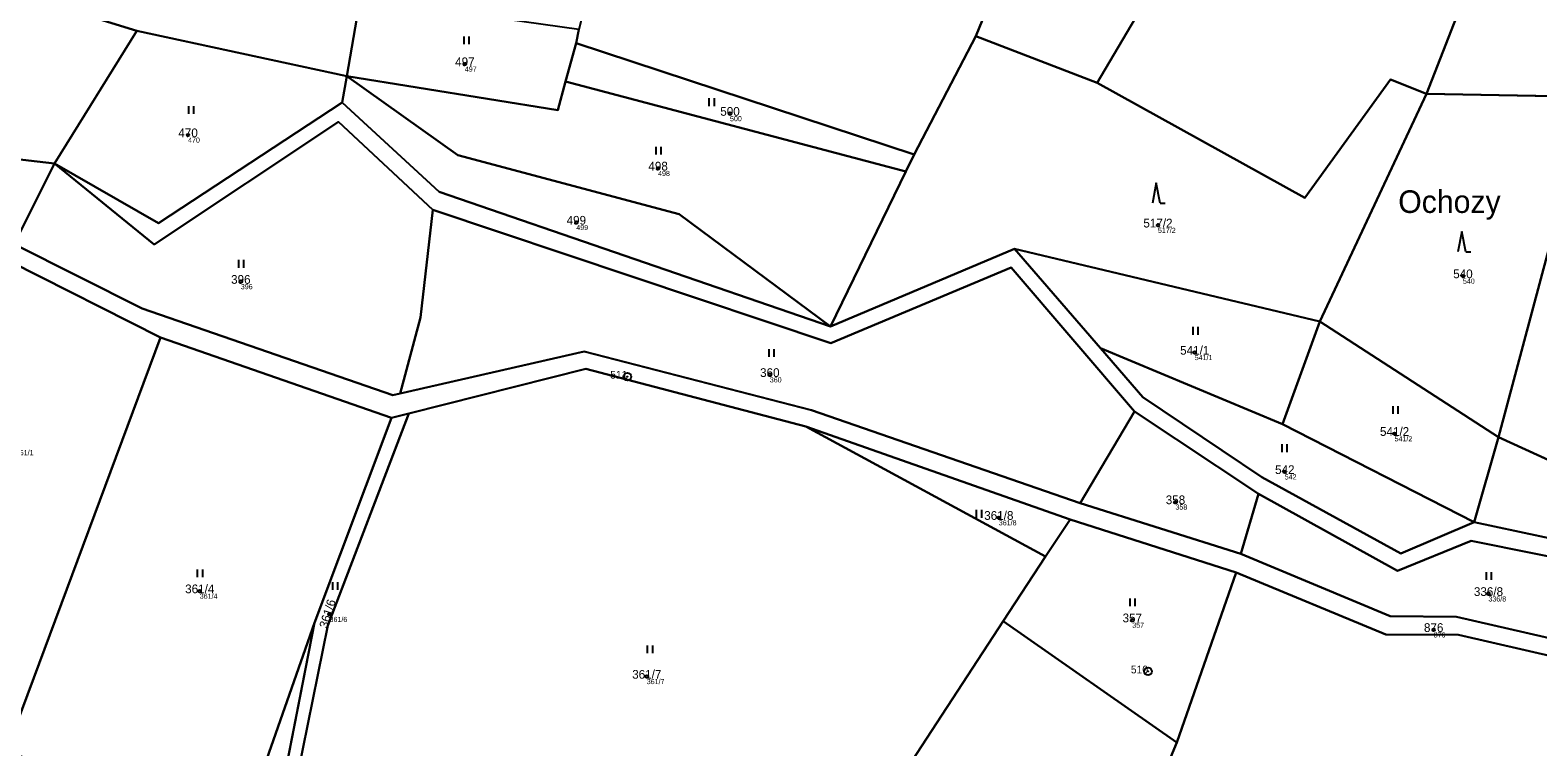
# Model space of a CAD drawing. Extents: x -644096 to -634268, y -1141430 to -1133463.
# Drawn here: x -639893.1 to -639599.6, y -1135486 to -1135346.6 of the extents above; entities that cross this region are included whole.
import ezdxf

# ---------------------------------------------------------------- set-up
doc = ezdxf.new("R2010")
doc.units = 0
for name, color, linetype in [('_CIVIL_CONSTRUCTION', 7, 'Continuous'), ('Definiční body', 7, 'Continuous'), ('Polygon parcely', 7, 'Continuous'), ('svrsek_osa_sjezdy', 7, 'Continuous'), ('svrsek_osa_VRT', 7, 'Continuous'), ('svrsek_popisy_VRT', 7, 'Continuous'), ('terminal_VRT', 7, 'Continuous')]:
    doc.layers.add(name, color=color, linetype=linetype)

msp = doc.modelspace()

# ---------------------------------------------------------------- linework, layer by layer
at = {"layer": '_CIVIL_CONSTRUCTION'}
for centre, radius in [((-639776.86, -1135413.96), 0.75), ((-639776.86, -1135413.96), 0.03), ((-639675.5, -1135471.29), 0.75), ((-639675.5, -1135471.29), 0.03)]:
    msp.add_circle(centre, radius, dxfattribs=at)
at = {"layer": 'Definiční body'}
for centre in [(-639808.51, -1135353.14), (-639756.89, -1135362.78), (-639862.4, -1135366.95), (-639770.89, -1135373.44), (-639786.81, -1135383.96), (-639673.57, -1135384.51), (-639852.13, -1135395.46), (-639614.19, -1135394.39), (-639666.41, -1135409.25), (-639749.14, -1135413.59), (-639627.5, -1135425.05), (-639648.88, -1135432.47), (-639670.16, -1135438.33), (-639704.55, -1135441.39), (-639860.12, -1135455.67), (-639609.22, -1135456.2), (-639834.85, -1135460.19), (-639678.57, -1135461.31), (-639619.89, -1135463.2), (-639773.09, -1135472.28)]:
    msp.add_circle(centre, 0.25, dxfattribs=at)
at = {"layer": 'Polygon parcely'}
for points in [[(-639605.76, -1135319.19), (-639621.25, -1135358.96), (-639589.57, -1135359.55), (-639568.26, -1135305.69), (-639534.7, -1135242.21), (-639562.87, -1135234.82), (-639580.62, -1135266.3)], [(-639786.83, -1135349.06), (-639721.04, -1135370.76), (-639709.03, -1135347.72), (-639694.43, -1135312.02), (-639764.84, -1135273.61), (-639773.93, -1135297.65), (-639786.29, -1135346.45)], [(-639927.98, -1135329.57), (-639872.36, -1135346.67), (-639831.51, -1135355.52), (-639828.92, -1135340.4), (-639869.21, -1135331.57), (-639926.77, -1135315.31), (-639978.25, -1135296.81), (-639980.42, -1135308.01)], [(-639685.4, -1135356.78), (-639652.41, -1135300.99), (-639694.43, -1135312.02), (-639709.03, -1135347.72)], [(-639627.13, -1135301.12), (-639652.41, -1135300.99), (-639685.4, -1135356.78), (-639644.98, -1135379.17), (-639628.31, -1135356.18), (-639621.25, -1135358.96), (-639605.76, -1135319.19)], [(-639982.63, -1135319.47), (-639984.01, -1135324.32), (-639969.94, -1135328.73), (-639963.01, -1135341.19), (-639938.74, -1135353.65), (-639921.53, -1135368.68), (-639888.37, -1135372.5), (-639872.36, -1135346.67), (-639927.98, -1135329.57), (-639980.42, -1135308.01)], [(-639986.6, -1135333.41), (-640012.92, -1135328.01), (-640019.34, -1135340.47), (-640038.73, -1135341.76), (-640048.49, -1135336.49), (-640057.22, -1135353.83), (-640039.95, -1135357.95), (-639972.42, -1135365.07), (-639960.54, -1135400.08), (-639945.34, -1135397.09), (-639912.88, -1135382.1), (-639896.26, -1135388.16), (-639888.37, -1135372.5), (-639921.53, -1135368.68), (-639938.74, -1135353.65), (-639963.01, -1135341.19), (-639969.94, -1135328.73), (-639984.01, -1135324.32)], [(-639786.83, -1135349.06), (-639786.29, -1135346.45), (-639828.92, -1135340.4), (-639831.51, -1135355.52), (-639790.41, -1135362.14), (-639788.88, -1135356.53)], [(-639872.36, -1135346.67), (-639888.37, -1135372.5), (-639868.17, -1135384.1), (-639832.38, -1135360.61), (-639831.51, -1135355.52)], [(-639722.63, -1135374.02), (-639737.33, -1135404.17), (-639701.47, -1135389.1), (-639642.04, -1135403.22), (-639621.25, -1135358.96), (-639628.31, -1135356.18), (-639644.98, -1135379.17), (-639685.4, -1135356.78), (-639709.03, -1135347.72), (-639721.04, -1135370.76)], [(-639788.88, -1135356.53), (-639722.63, -1135374.02), (-639721.04, -1135370.76), (-639786.83, -1135349.06)], [(-639832.38, -1135360.61), (-639813.49, -1135378), (-639737.33, -1135404.17), (-639766.77, -1135382.38), (-639809.88, -1135370.85), (-639831.51, -1135355.52)], [(-639766.77, -1135382.38), (-639737.33, -1135404.17), (-639722.63, -1135374.02), (-639788.88, -1135356.53), (-639790.41, -1135362.14), (-639831.51, -1135355.52), (-639809.88, -1135370.85)], [(-639607.28, -1135425.75), (-639589.57, -1135359.55), (-639621.25, -1135358.96), (-639642.04, -1135403.22)], [(-639589.57, -1135359.55), (-639607.28, -1135425.75), (-639583.28, -1135436.7), (-639582.24, -1135433.26), (-639562.48, -1135367.84), (-639576.91, -1135368.43)], [(-639888.37, -1135372.5), (-639896.26, -1135388.16), (-639871.32, -1135400.72), (-639822.56, -1135417.57), (-639821.08, -1135417.23), (-639817.14, -1135402.48), (-639814.72, -1135381.48), (-639833.11, -1135364.37), (-639868.97, -1135388.27)], [(-639817.14, -1135402.48), (-639821.08, -1135417.23), (-639785.25, -1135409.04), (-639741.03, -1135420.47), (-639688.69, -1135438.56), (-639678.13, -1135420.76), (-639702.12, -1135392.75), (-639737.26, -1135407.46), (-639814.72, -1135381.48)], [(-639917.51, -1135387.26), (-639941.76, -1135407.91), (-639934.34, -1135414.07), (-639955.36, -1135452.93), (-639987.98, -1135497.25), (-639980.59, -1135496.6), (-639956.39, -1135466.36), (-639949.45, -1135468.09), (-639917.26, -1135411.3), (-639908.66, -1135412.35), (-639911.06, -1135477.66), (-639895.74, -1135481.44), (-639867.77, -1135406.32), (-639897.05, -1135391.58), (-639914.31, -1135385.91)], [(-639642.04, -1135403.22), (-639701.47, -1135389.1), (-639684.75, -1135408.43), (-639649.33, -1135423.19)], [(-639607.28, -1135425.75), (-639642.04, -1135403.22), (-639649.33, -1135423.19), (-639611.97, -1135442.25)], [(-639837.8, -1135461.83), (-639822.82, -1135421.99), (-639867.77, -1135406.32), (-639895.74, -1135481.44), (-639897.72, -1135486.78), (-639851.97, -1135502.39)], [(-639653.31, -1135433.52), (-639626.27, -1135448.38), (-639611.97, -1135442.25), (-639649.33, -1135423.19), (-639684.75, -1135408.43), (-639676.5, -1135417.96)], [(-639703.67, -1135461.5), (-639695.49, -1135448.97), (-639742.12, -1135423.68), (-639784.96, -1135412.41), (-639819.41, -1135421.13), (-639835.16, -1135462.35), (-639843.92, -1135505.54), (-639756.22, -1135541.92)], [(-639835.16, -1135462.35), (-639819.41, -1135421.13), (-639822.82, -1135421.99), (-639837.8, -1135461.83), (-639846.17, -1135504.64), (-639843.92, -1135505.54)], [(-639654, -1135436.72), (-639678.13, -1135420.76), (-639688.69, -1135438.56), (-639657.43, -1135448.39)], [(-639690.64, -1135441.77), (-639742.12, -1135423.68), (-639695.49, -1135448.97)], [(-639607.28, -1135425.75), (-639611.97, -1135442.25), (-639586.42, -1135447.71), (-639583.28, -1135436.7)], [(-639569.13, -1135475.13), (-639566.12, -1135461.39), (-639587.06, -1135451.02), (-639612.61, -1135445.89), (-639626.96, -1135451.75), (-639654, -1135436.72), (-639657.43, -1135448.39), (-639628.37, -1135460.55), (-639615.44, -1135460.68), (-639588, -1135466.99)], [(-639669.87, -1135485.14), (-639658.36, -1135452.02), (-639690.64, -1135441.77), (-639695.49, -1135448.97), (-639703.67, -1135461.5)], [(-639608.7, -1135534.56), (-639606.77, -1135527.51), (-639574.45, -1135483.86), (-639589.09, -1135470.11), (-639615.06, -1135464.19), (-639629.2, -1135464.12), (-639658.36, -1135452.02), (-639669.87, -1135485.14), (-639679.12, -1135507.18)], [(-639837.8, -1135461.83), (-639851.97, -1135502.39), (-639846.17, -1135504.64)], [(-639679.12, -1135507.18), (-639669.87, -1135485.14), (-639703.67, -1135461.5), (-639756.22, -1135541.92), (-639701.85, -1135561.54)]]:
    msp.add_lwpolyline(points, close=True, dxfattribs=at)
for points in [[(-639586.42, -1135447.71), (-639611.97, -1135442.25), (-639626.27, -1135448.38), (-639653.31, -1135433.52), (-639676.5, -1135417.96), (-639684.75, -1135408.43), (-639701.47, -1135389.1), (-639737.33, -1135404.17), (-639813.49, -1135378), (-639832.38, -1135360.61), (-639868.17, -1135384.1), (-639888.37, -1135372.5), (-639868.97, -1135388.27), (-639833.11, -1135364.37), (-639814.72, -1135381.48), (-639737.26, -1135407.46), (-639702.12, -1135392.75), (-639678.13, -1135420.76), (-639654, -1135436.72), (-639626.96, -1135451.75), (-639612.61, -1135445.89), (-639587.06, -1135451.02)], [(-639588, -1135466.99), (-639615.44, -1135460.68), (-639628.37, -1135460.55), (-639657.43, -1135448.39), (-639688.69, -1135438.56), (-639741.03, -1135420.47), (-639785.25, -1135409.04), (-639821.08, -1135417.23), (-639822.56, -1135417.57), (-639871.32, -1135400.72), (-639896.26, -1135388.16)], [(-639897.05, -1135391.58), (-639867.77, -1135406.32), (-639822.82, -1135421.99), (-639819.41, -1135421.13), (-639784.96, -1135412.41), (-639742.12, -1135423.68), (-639690.64, -1135441.77), (-639658.36, -1135452.02), (-639629.2, -1135464.12), (-639615.06, -1135464.19), (-639589.09, -1135470.11)]]:
    msp.add_lwpolyline(points, dxfattribs=at)
at = {"layer": 'svrsek_osa_sjezdy'}
for p, q in [((-639808.67, -1135349.28), (-639808.67, -1135347.78)), ((-639807.67, -1135349.28), (-639807.67, -1135347.78)), ((-639760.93, -1135361.31), (-639760.93, -1135359.81)), ((-639759.93, -1135361.31), (-639759.93, -1135359.81)), ((-639862.25, -1135362.81), (-639862.25, -1135361.31)), ((-639861.25, -1135362.81), (-639861.25, -1135361.31)), ((-639771.29, -1135370.74), (-639771.29, -1135369.24)), ((-639770.29, -1135370.74), (-639770.29, -1135369.24)), ((-639673.89, -1135376.23), (-639674.64, -1135380.23)), ((-639673.14, -1135380.23), (-639673.89, -1135376.23)), ((-639673.14, -1135380.23), (-639672.14, -1135380.23)), ((-639614.4, -1135385.69), (-639615.15, -1135389.69)), ((-639613.65, -1135389.69), (-639614.4, -1135385.69)), ((-639613.65, -1135389.69), (-639612.65, -1135389.69)), ((-639852.54, -1135392.76), (-639852.54, -1135391.26)), ((-639851.54, -1135392.76), (-639851.54, -1135391.26)), ((-639666.74, -1135405.79), (-639666.74, -1135404.29)), ((-639665.74, -1135405.79), (-639665.74, -1135404.29)), ((-639749.29, -1135410.09), (-639749.29, -1135408.59)), ((-639748.29, -1135410.09), (-639748.29, -1135408.59)), ((-639627.77, -1135421.21), (-639627.77, -1135419.71)), ((-639626.77, -1135421.21), (-639626.77, -1135419.71)), ((-639649.41, -1135428.62), (-639649.41, -1135427.12)), ((-639648.41, -1135428.62), (-639648.41, -1135427.12)), ((-639708.88, -1135441.39), (-639708.88, -1135439.89)), ((-639707.88, -1135441.39), (-639707.88, -1135439.89)), ((-639860.53, -1135452.97), (-639860.53, -1135451.47)), ((-639859.53, -1135452.97), (-639859.53, -1135451.47)), ((-639834.24, -1135455.45), (-639834.24, -1135453.95)), ((-639833.24, -1135455.45), (-639833.24, -1135453.95)), ((-639609.62, -1135453.5), (-639609.62, -1135452)), ((-639608.62, -1135453.5), (-639608.62, -1135452)), ((-639678.98, -1135458.61), (-639678.98, -1135457.11)), ((-639677.98, -1135458.61), (-639677.98, -1135457.11)), ((-639772.93, -1135467.72), (-639772.93, -1135466.22)), ((-639771.93, -1135467.72), (-639771.93, -1135466.22))]:
    msp.add_line(p, q, dxfattribs=at)
at = {"layer": 'terminal_VRT'}
for p, q in [((-639685.4, -1135356.78), (-639652.41, -1135300.99)), ((-639709.03, -1135347.72), (-639694.43, -1135312.02)), ((-639621.25, -1135358.96), (-639605.76, -1135319.19)), ((-639831.51, -1135355.52), (-639828.92, -1135340.4)), ((-639872.36, -1135346.67), (-639888.37, -1135372.5)), ((-639872.36, -1135346.67), (-639831.51, -1135355.52)), ((-639786.29, -1135346.45), (-639786.83, -1135349.06)), ((-639721.04, -1135370.76), (-639709.03, -1135347.72)), ((-639709.03, -1135347.72), (-639685.4, -1135356.78)), ((-639788.88, -1135356.53), (-639786.83, -1135349.06)), ((-639786.83, -1135349.06), (-639721.04, -1135370.76)), ((-639831.51, -1135355.52), (-639832.38, -1135360.61)), ((-639722.63, -1135374.02), (-639788.88, -1135356.53)), ((-639642.04, -1135403.22), (-639621.25, -1135358.96)), ((-639589.57, -1135359.55), (-639621.25, -1135358.96)), ((-639607.28, -1135425.75), (-639589.57, -1135359.55)), ((-639721.04, -1135370.76), (-639722.63, -1135374.02)), ((-639888.37, -1135372.5), (-639896.26, -1135388.16)), ((-639737.33, -1135404.17), (-639722.63, -1135374.02)), ((-639737.33, -1135404.17), (-639701.47, -1135389.1)), ((-639701.47, -1135389.1), (-639642.04, -1135403.22)), ((-639684.75, -1135408.43), (-639701.47, -1135389.1)), ((-639649.33, -1135423.19), (-639642.04, -1135403.22)), ((-639642.04, -1135403.22), (-639607.28, -1135425.75)), ((-639895.74, -1135481.44), (-639867.77, -1135406.32)), ((-639867.77, -1135406.32), (-639822.82, -1135421.99)), ((-639649.33, -1135423.19), (-639684.75, -1135408.43)), ((-639837.8, -1135461.83), (-639822.82, -1135421.99)), ((-639822.82, -1135421.99), (-639819.41, -1135421.13)), ((-639678.13, -1135420.76), (-639688.69, -1135438.56)), ((-639654, -1135436.72), (-639678.13, -1135420.76)), ((-639695.49, -1135448.97), (-639742.12, -1135423.68)), ((-639742.12, -1135423.68), (-639690.64, -1135441.77)), ((-639611.97, -1135442.25), (-639649.33, -1135423.19)), ((-639607.28, -1135425.75), (-639611.97, -1135442.25)), ((-639607.28, -1135425.75), (-639583.28, -1135436.7)), ((-639657.43, -1135448.39), (-639654, -1135436.72)), ((-639688.69, -1135438.56), (-639657.43, -1135448.39)), ((-639690.64, -1135441.77), (-639695.49, -1135448.97)), ((-639690.64, -1135441.77), (-639658.36, -1135452.02)), ((-639586.42, -1135447.71), (-639611.97, -1135442.25)), ((-639695.49, -1135448.97), (-639703.67, -1135461.5)), ((-639669.87, -1135485.14), (-639658.36, -1135452.02)), ((-639851.97, -1135502.39), (-639837.8, -1135461.83)), ((-639846.17, -1135504.64), (-639837.8, -1135461.83)), ((-639756.22, -1135541.92), (-639703.67, -1135461.5)), ((-639703.67, -1135461.5), (-639669.87, -1135485.14)), ((-639679.12, -1135507.18), (-639669.87, -1135485.14))]:
    msp.add_line(p, q, dxfattribs=at)
for points in [[(-639980.42, -1135308.01), (-639927.98, -1135329.57), (-639872.36, -1135346.67)], [(-639888.37, -1135372.5), (-639921.53, -1135368.68), (-639938.74, -1135353.65), (-639963.01, -1135341.19), (-639969.94, -1135328.73), (-639984.01, -1135324.32)], [(-639788.88, -1135356.53), (-639790.41, -1135362.14), (-639831.51, -1135355.52)], [(-639831.51, -1135355.52), (-639809.88, -1135370.85), (-639766.77, -1135382.38), (-639737.33, -1135404.17)], [(-639685.4, -1135356.78), (-639644.98, -1135379.17), (-639628.31, -1135356.18), (-639621.25, -1135358.96)], [(-639832.38, -1135360.61), (-639868.17, -1135384.1), (-639888.37, -1135372.5)], [(-639832.38, -1135360.61), (-639813.49, -1135378), (-639737.33, -1135404.17)], [(-639888.37, -1135372.5), (-639868.97, -1135388.27), (-639833.11, -1135364.37), (-639814.72, -1135381.48)], [(-639814.72, -1135381.48), (-639817.14, -1135402.48), (-639821.08, -1135417.23)], [(-639678.13, -1135420.76), (-639702.12, -1135392.75), (-639737.26, -1135407.46), (-639814.72, -1135381.48)], [(-639867.77, -1135406.32), (-639897.05, -1135391.58), (-639914.31, -1135385.91), (-639917.51, -1135387.26)], [(-639821.08, -1135417.23), (-639822.56, -1135417.57), (-639871.32, -1135400.72), (-639896.26, -1135388.16)], [(-639821.08, -1135417.23), (-639785.25, -1135409.04), (-639741.03, -1135420.47), (-639688.69, -1135438.56)], [(-639684.75, -1135408.43), (-639676.5, -1135417.96), (-639653.31, -1135433.52), (-639626.27, -1135448.38), (-639611.97, -1135442.25)], [(-639819.41, -1135421.13), (-639784.96, -1135412.41), (-639742.12, -1135423.68)], [(-639843.92, -1135505.54), (-639835.16, -1135462.35), (-639819.41, -1135421.13)], [(-639654, -1135436.72), (-639626.96, -1135451.75), (-639612.61, -1135445.89), (-639587.06, -1135451.02), (-639566.12, -1135461.39)], [(-639569.13, -1135475.13), (-639588, -1135466.99), (-639615.44, -1135460.68), (-639628.37, -1135460.55), (-639657.43, -1135448.39)], [(-639658.36, -1135452.02), (-639629.2, -1135464.12), (-639615.06, -1135464.19), (-639589.09, -1135470.11)]]:
    msp.add_lwpolyline(points, dxfattribs=at)

# ---------------------------------------------------------------- texts
at = {"layer": '_CIVIL_CONSTRUCTION'}
for s, p in [('511', (-639780.2, -1135414.33)), ('510', (-639678.84, -1135471.67))]:
    msp.add_text(s, height=1.5, dxfattribs=at).set_placement(p)
at = {"layer": 'Definiční body'}
for s, p in [('497', (-639808.51, -1135354.63)), ('500', (-639756.89, -1135364.27)), ('470', (-639862.4, -1135368.44)), ('498', (-639770.89, -1135374.93)), ('499', (-639786.81, -1135385.45)), ('517/2', (-639673.57, -1135386)), ('396', (-639852.13, -1135396.95)), ('540', (-639614.19, -1135395.88)), ('541/1', (-639666.41, -1135410.74)), ('360', (-639749.14, -1135415.08)), ('361/1', (-639895.93, -1135429.24)), ('541/2', (-639627.5, -1135426.54)), ('542', (-639648.88, -1135433.96)), ('358', (-639670.16, -1135439.82)), ('361/8', (-639704.55, -1135442.88)), ('361/4', (-639860.12, -1135457.16)), ('336/8', (-639609.22, -1135457.69)), ('361/6', (-639834.85, -1135461.68)), ('357', (-639678.57, -1135462.8)), ('876', (-639619.89, -1135464.69)), ('361/7', (-639773.09, -1135473.77))]:
    msp.add_text(s, height=1, dxfattribs=at).set_placement(p)
at = {"layer": 'svrsek_osa_VRT'}
for s, p in [('497', (-639810.4, -1135353.56)), ('500', (-639758.78, -1135363.21)), ('470', (-639864.29, -1135367.38)), ('498', (-639772.78, -1135373.86)), ('499', (-639788.7, -1135384.39)), ('517/2', (-639676.41, -1135384.94)), ('396', (-639854.02, -1135395.89)), ('540', (-639616.08, -1135394.81)), ('541/1', (-639669.25, -1135409.68)), ('360', (-639751.03, -1135414.02)), ('541/2', (-639630.34, -1135425.48)), ('542', (-639650.77, -1135432.9)), ('358', (-639672.05, -1135438.76)), ('361/8', (-639707.39, -1135441.81)), ('361/4', (-639862.96, -1135456.09)), ('336/8', (-639612.06, -1135456.62)), ('357', (-639680.46, -1135461.74)), ('876', (-639621.78, -1135463.62)), ('361/7', (-639775.93, -1135472.71))]:
    msp.add_text(s, height=1.7, dxfattribs=at).set_placement(p)
msp.add_text('361/6', height=1.7, rotation=73, dxfattribs=at).set_placement((-639835.27, -1135463.03))
at = {"layer": 'svrsek_popisy_VRT'}
msp.add_text('Ochozy', height=4.4, dxfattribs=at).set_placement((-639626.79, -1135382.11))

doc.saveas('drawing.dxf')
